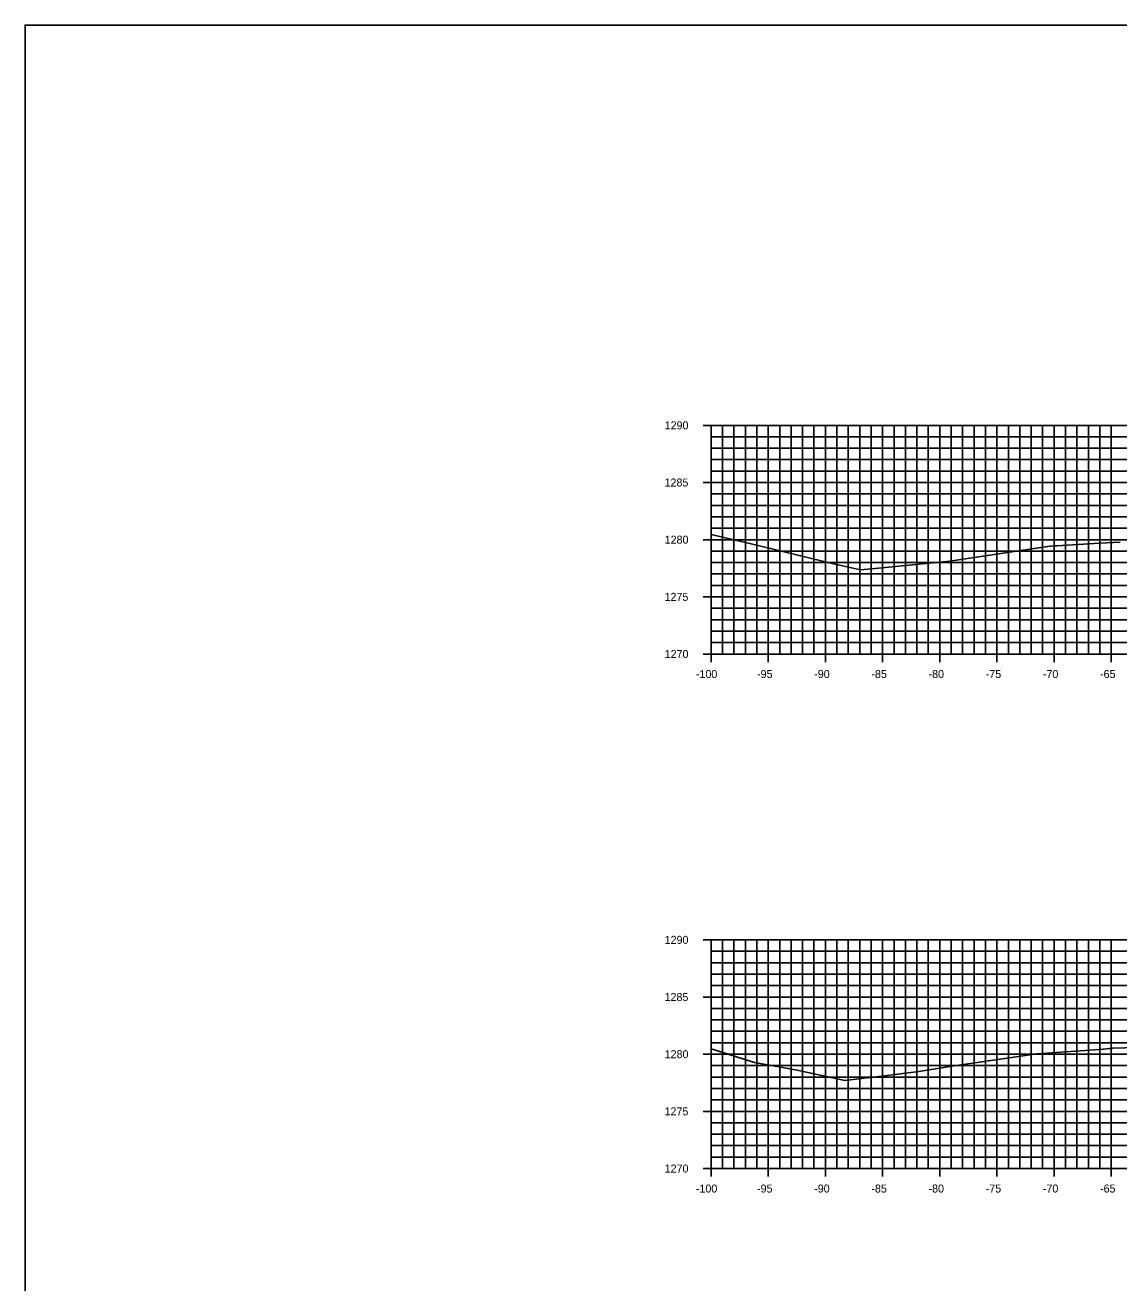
# Model space of a CAD drawing. Extents: x 674939 to 678919, y 750652 to 765176.
# Drawn here: x 678578.5 to 678674.2, y 759082.6 to 759192.6 of the extents above; entities that cross this region are included whole.
import ezdxf

# ---------------------------------------------------------------- set-up
doc = ezdxf.new("R2010")
doc.units = 0
for name, color, linetype in [('Level 10', 7, 'Continuous'), ('Level 20', 7, 'Continuous'), ('Level 4', 7, 'Continuous'), ('Level 8', 7, 'Continuous'), ('Level 9', 7, 'Continuous')]:
    doc.layers.add(name, color=color, linetype=linetype)

msp = doc.modelspace()

# ---------------------------------------------------------------- linework, layer by layer
at = {"layer": 'Level 10'}
for points in [[(678638.53, 759148.01), (678642.03, 759147.2), (678649.24, 759145.43), (678651.61, 759144.91), (678653.18, 759145.05), (678659.41, 759145.67), (678666.98, 759146.82), (678668.2, 759146.99), (678668.51, 759147), (678668.78, 759147.02), (678672.51, 759147.23), (678674.31, 759147.33)], [(678638.53, 759103.02), (678642.33, 759101.83), (678645.9, 759101.19), (678650.24, 759100.24), (678653.69, 759100.66), (678656.69, 759101.05), (678659.79, 759101.54), (678667.02, 759102.59), (678672.09, 759102.93), (678672.81, 759102.98), (678672.84, 759102.98), (678673.37, 759103.05), (678673.48, 759103.05), (678673.66, 759103.09), (678678.93, 759103.22)]]:
    msp.add_lwpolyline(points, dxfattribs=at)
at = {"layer": 'Level 20'}
for p, q in [((678638.53, 759157.55), (678838.53, 759157.55)), ((678638.53, 759137.55), (678638.53, 759157.55)), ((678639.53, 759137.55), (678639.53, 759157.55)), ((678640.53, 759137.55), (678640.53, 759157.55)), ((678641.53, 759137.55), (678641.53, 759157.55)), ((678642.53, 759137.55), (678642.53, 759157.55)), ((678643.53, 759137.55), (678643.53, 759157.55)), ((678644.53, 759137.55), (678644.53, 759157.55)), ((678645.53, 759137.55), (678645.53, 759157.55)), ((678646.53, 759137.55), (678646.53, 759157.55)), ((678647.53, 759137.55), (678647.53, 759157.55)), ((678648.53, 759137.55), (678648.53, 759157.55)), ((678649.53, 759137.55), (678649.53, 759157.55)), ((678650.53, 759137.55), (678650.53, 759157.55)), ((678651.53, 759137.55), (678651.53, 759157.55)), ((678652.53, 759137.55), (678652.53, 759157.55)), ((678653.53, 759137.55), (678653.53, 759157.55)), ((678654.53, 759137.55), (678654.53, 759157.55)), ((678655.53, 759137.55), (678655.53, 759157.55)), ((678656.53, 759137.55), (678656.53, 759157.55)), ((678657.53, 759137.55), (678657.53, 759157.55)), ((678658.53, 759137.55), (678658.53, 759157.55)), ((678659.53, 759137.55), (678659.53, 759157.55)), ((678660.53, 759137.55), (678660.53, 759157.55)), ((678661.53, 759137.55), (678661.53, 759157.55)), ((678662.53, 759137.55), (678662.53, 759157.55)), ((678663.53, 759137.55), (678663.53, 759157.55)), ((678664.53, 759137.55), (678664.53, 759157.55)), ((678665.53, 759137.55), (678665.53, 759157.55)), ((678666.53, 759137.55), (678666.53, 759157.55)), ((678667.53, 759137.55), (678667.53, 759157.55)), ((678668.53, 759137.55), (678668.53, 759157.55)), ((678669.53, 759137.55), (678669.53, 759157.55)), ((678670.53, 759137.55), (678670.53, 759157.55)), ((678671.53, 759137.55), (678671.53, 759157.55)), ((678672.53, 759137.55), (678672.53, 759157.55)), ((678673.53, 759137.55), (678673.53, 759157.55)), ((678638.53, 759156.55), (678838.53, 759156.55)), ((678638.53, 759155.55), (678838.53, 759155.55)), ((678638.53, 759154.55), (678838.53, 759154.55)), ((678638.53, 759153.55), (678838.53, 759153.55)), ((678638.53, 759152.55), (678838.53, 759152.55)), ((678638.53, 759151.55), (678838.53, 759151.55)), ((678638.53, 759150.55), (678838.53, 759150.55)), ((678638.53, 759149.55), (678838.53, 759149.55)), ((678638.53, 759148.55), (678838.53, 759148.55)), ((678638.53, 759147.55), (678838.53, 759147.55)), ((678638.53, 759146.55), (678838.53, 759146.55)), ((678638.53, 759145.55), (678838.53, 759145.55)), ((678638.53, 759144.55), (678838.53, 759144.55)), ((678638.53, 759143.55), (678838.53, 759143.55)), ((678638.53, 759142.55), (678838.53, 759142.55)), ((678638.53, 759141.55), (678838.53, 759141.55)), ((678638.53, 759140.55), (678838.53, 759140.55)), ((678638.53, 759139.55), (678838.53, 759139.55)), ((678638.53, 759138.55), (678838.53, 759138.55)), ((678638.53, 759137.55), (678838.53, 759137.55)), ((678638.53, 759112.55), (678838.53, 759112.55)), ((678638.53, 759092.55), (678638.53, 759112.55)), ((678639.53, 759092.55), (678639.53, 759112.55)), ((678640.53, 759092.55), (678640.53, 759112.55)), ((678641.53, 759092.55), (678641.53, 759112.55)), ((678642.53, 759092.55), (678642.53, 759112.55)), ((678643.53, 759092.55), (678643.53, 759112.55)), ((678644.53, 759092.55), (678644.53, 759112.55)), ((678645.53, 759092.55), (678645.53, 759112.55)), ((678646.53, 759092.55), (678646.53, 759112.55)), ((678647.53, 759092.55), (678647.53, 759112.55)), ((678648.53, 759092.55), (678648.53, 759112.55)), ((678649.53, 759092.55), (678649.53, 759112.55)), ((678650.53, 759092.55), (678650.53, 759112.55)), ((678651.53, 759092.55), (678651.53, 759112.55)), ((678652.53, 759092.55), (678652.53, 759112.55)), ((678653.53, 759092.55), (678653.53, 759112.55)), ((678654.53, 759092.55), (678654.53, 759112.55)), ((678655.53, 759092.55), (678655.53, 759112.55)), ((678656.53, 759092.55), (678656.53, 759112.55)), ((678657.53, 759092.55), (678657.53, 759112.55)), ((678658.53, 759092.55), (678658.53, 759112.55)), ((678659.53, 759092.55), (678659.53, 759112.55)), ((678660.53, 759092.55), (678660.53, 759112.55)), ((678661.53, 759092.55), (678661.53, 759112.55)), ((678662.53, 759092.55), (678662.53, 759112.55)), ((678663.53, 759092.55), (678663.53, 759112.55)), ((678664.53, 759092.55), (678664.53, 759112.55)), ((678665.53, 759092.55), (678665.53, 759112.55)), ((678666.53, 759092.55), (678666.53, 759112.55)), ((678667.53, 759092.55), (678667.53, 759112.55)), ((678668.53, 759092.55), (678668.53, 759112.55)), ((678669.53, 759092.55), (678669.53, 759112.55)), ((678670.53, 759092.55), (678670.53, 759112.55)), ((678671.53, 759092.55), (678671.53, 759112.55)), ((678672.53, 759092.55), (678672.53, 759112.55)), ((678673.53, 759092.55), (678673.53, 759112.55)), ((678638.53, 759111.55), (678838.53, 759111.55)), ((678638.53, 759110.55), (678838.53, 759110.55)), ((678638.53, 759109.55), (678838.53, 759109.55)), ((678638.53, 759108.55), (678838.53, 759108.55)), ((678638.53, 759107.55), (678838.53, 759107.55)), ((678638.53, 759106.55), (678838.53, 759106.55)), ((678638.53, 759105.55), (678838.53, 759105.55)), ((678638.53, 759104.55), (678838.53, 759104.55)), ((678638.53, 759103.55), (678838.53, 759103.55)), ((678638.53, 759102.55), (678838.53, 759102.55)), ((678638.53, 759101.55), (678838.53, 759101.55)), ((678638.53, 759100.55), (678838.53, 759100.55)), ((678638.53, 759099.55), (678838.53, 759099.55)), ((678638.53, 759098.55), (678838.53, 759098.55)), ((678638.53, 759097.55), (678838.53, 759097.55)), ((678638.53, 759096.55), (678838.53, 759096.55)), ((678638.53, 759095.55), (678838.53, 759095.55)), ((678638.53, 759094.55), (678838.53, 759094.55)), ((678638.53, 759093.55), (678838.53, 759093.55)), ((678638.53, 759092.55), (678838.53, 759092.55))]:
    msp.add_line(p, q, dxfattribs=at)
at = {"layer": 'Level 4'}
msp.add_lwpolyline([(678578.53, 758972.55), (678918.53, 758972.55), (678918.53, 759192.55), (678578.53, 759192.55)], close=True, dxfattribs=at)
at = {"layer": 'Level 8'}
for p, q in [((678637.83, 759157.55), (678639.23, 759157.55)), ((678638.53, 759137.55), (678638.53, 759157.55)), ((678638.53, 759156.55), (678638.88, 759156.55)), ((678638.53, 759155.55), (678638.88, 759155.55)), ((678638.53, 759154.55), (678638.88, 759154.55)), ((678638.53, 759153.55), (678638.88, 759153.55)), ((678637.83, 759152.55), (678639.23, 759152.55)), ((678638.53, 759151.55), (678638.88, 759151.55)), ((678638.53, 759150.55), (678638.88, 759150.55)), ((678638.53, 759149.55), (678638.88, 759149.55)), ((678638.53, 759148.55), (678638.88, 759148.55)), ((678637.83, 759147.55), (678639.23, 759147.55)), ((678638.53, 759146.55), (678638.88, 759146.55)), ((678638.53, 759145.55), (678638.88, 759145.55)), ((678638.53, 759144.55), (678638.88, 759144.55)), ((678638.53, 759143.55), (678638.88, 759143.55)), ((678637.83, 759142.55), (678639.23, 759142.55)), ((678638.53, 759141.55), (678638.88, 759141.55)), ((678638.53, 759140.55), (678638.88, 759140.55)), ((678638.53, 759139.55), (678638.88, 759139.55)), ((678637.83, 759137.55), (678639.23, 759137.55)), ((678638.53, 759138.55), (678638.88, 759138.55)), ((678638.53, 759136.85), (678638.53, 759138.25)), ((678638.53, 759137.55), (678838.53, 759137.55)), ((678643.53, 759136.85), (678643.53, 759138.25)), ((678648.53, 759136.85), (678648.53, 759138.25)), ((678653.53, 759136.85), (678653.53, 759138.25)), ((678658.53, 759136.85), (678658.53, 759138.25)), ((678663.53, 759136.85), (678663.53, 759138.25)), ((678668.53, 759136.85), (678668.53, 759138.25)), ((678673.53, 759136.85), (678673.53, 759138.25)), ((678637.83, 759112.55), (678639.23, 759112.55)), ((678638.53, 759092.55), (678638.53, 759112.55)), ((678638.53, 759111.55), (678638.88, 759111.55)), ((678638.53, 759110.55), (678638.88, 759110.55)), ((678638.53, 759109.55), (678638.88, 759109.55)), ((678638.53, 759108.55), (678638.88, 759108.55)), ((678637.83, 759107.55), (678639.23, 759107.55)), ((678638.53, 759106.55), (678638.88, 759106.55)), ((678638.53, 759105.55), (678638.88, 759105.55)), ((678638.53, 759104.55), (678638.88, 759104.55)), ((678638.53, 759103.55), (678638.88, 759103.55)), ((678637.83, 759102.55), (678639.23, 759102.55)), ((678638.53, 759101.55), (678638.88, 759101.55)), ((678638.53, 759100.55), (678638.88, 759100.55)), ((678638.53, 759099.55), (678638.88, 759099.55)), ((678638.53, 759098.55), (678638.88, 759098.55)), ((678637.83, 759097.55), (678639.23, 759097.55)), ((678638.53, 759096.55), (678638.88, 759096.55)), ((678638.53, 759095.55), (678638.88, 759095.55)), ((678638.53, 759094.55), (678638.88, 759094.55)), ((678638.53, 759093.55), (678638.88, 759093.55)), ((678637.83, 759092.55), (678639.23, 759092.55)), ((678638.53, 759091.85), (678638.53, 759093.25)), ((678638.53, 759092.55), (678838.53, 759092.55)), ((678643.53, 759091.85), (678643.53, 759093.25)), ((678648.53, 759091.85), (678648.53, 759093.25)), ((678653.53, 759091.85), (678653.53, 759093.25)), ((678658.53, 759091.85), (678658.53, 759093.25)), ((678663.53, 759091.85), (678663.53, 759093.25)), ((678668.53, 759091.85), (678668.53, 759093.25)), ((678673.53, 759091.85), (678673.53, 759093.25))]:
    msp.add_line(p, q, dxfattribs=at)

# ---------------------------------------------------------------- texts
at = {"layer": 'Level 9'}
for s, p in [('1290', (678634.47, 759157.2)), ('1285', (678634.46, 759152.2)), ('1280', (678634.47, 759147.2)), ('1275', (678634.46, 759142.2)), ('1270', (678634.47, 759137.2)), ('-100', (678637.2, 759135.45)), ('-95', (678642.55, 759135.45)), ('-90', (678647.55, 759135.45)), ('-85', (678652.55, 759135.45)), ('-80', (678657.55, 759135.45)), ('-75', (678662.55, 759135.45)), ('-70', (678667.55, 759135.45)), ('-65', (678672.55, 759135.45)), ('1290', (678634.47, 759112.2)), ('1285', (678634.46, 759107.2)), ('1280', (678634.47, 759102.2)), ('1275', (678634.46, 759097.2)), ('1270', (678634.47, 759092.2)), ('-100', (678637.2, 759090.45)), ('-95', (678642.55, 759090.45)), ('-90', (678647.55, 759090.45)), ('-85', (678652.55, 759090.45)), ('-80', (678657.55, 759090.45)), ('-75', (678662.55, 759090.45)), ('-70', (678667.55, 759090.45)), ('-65', (678672.55, 759090.45))]:
    msp.add_text(s, height=0.7, dxfattribs=at).set_placement(p)

doc.saveas('drawing.dxf')
